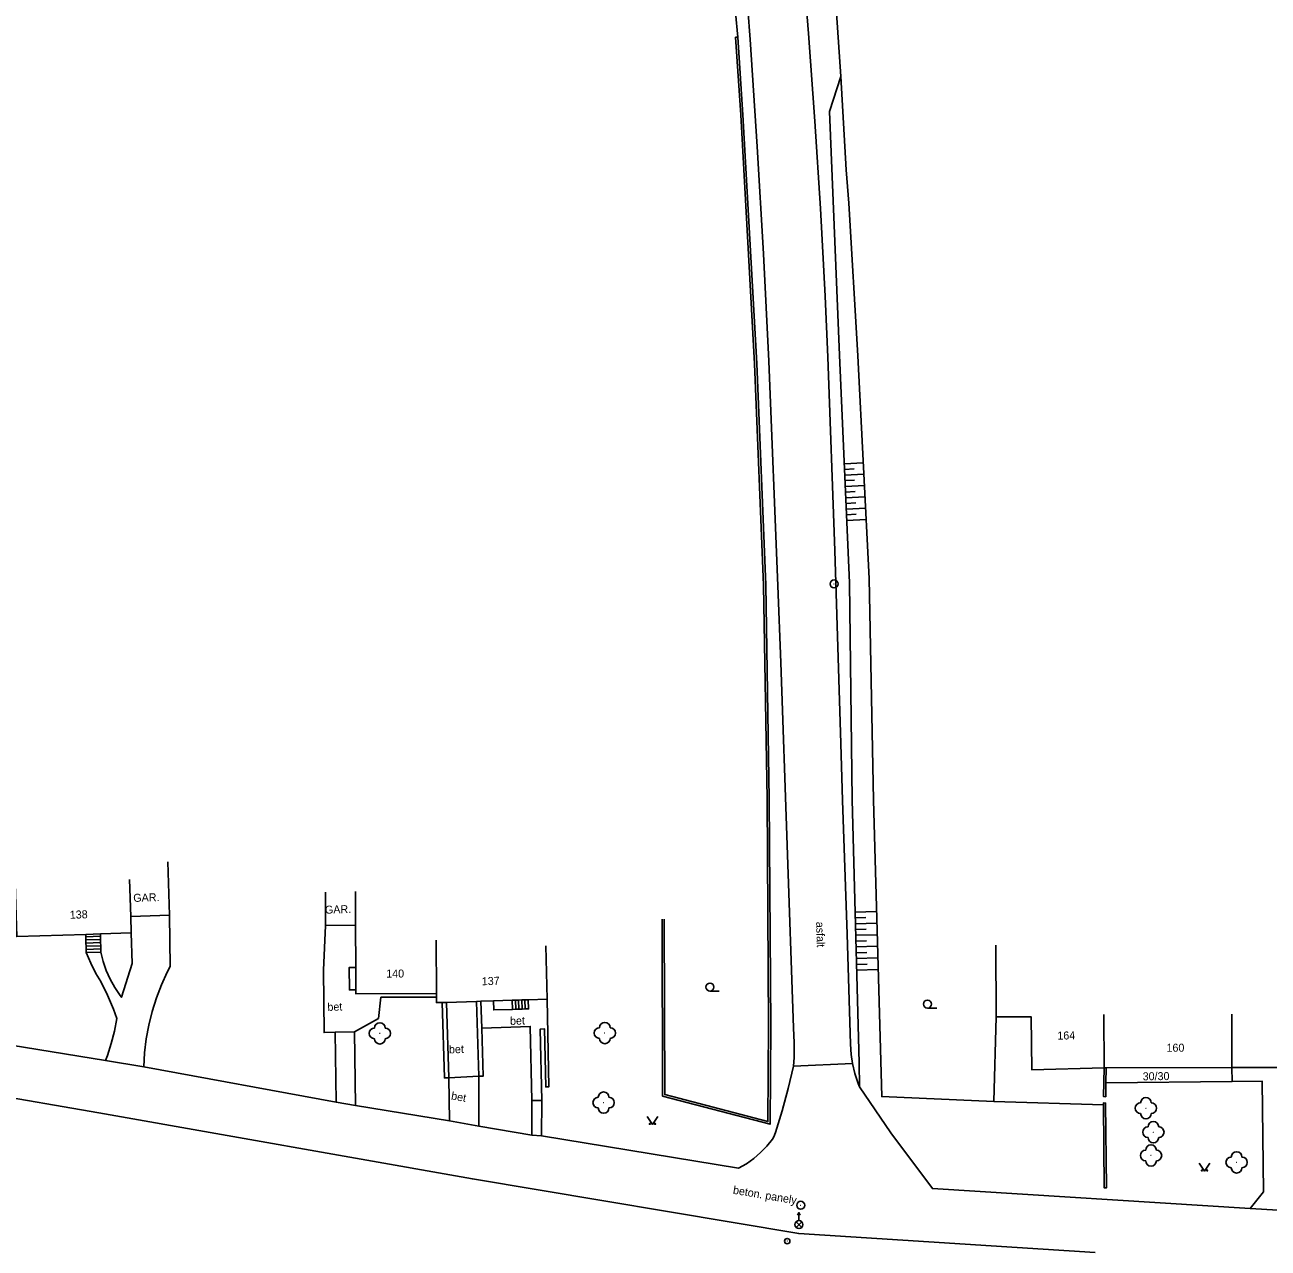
# Model space of a CAD drawing. Extents: x -544674 to -541478, y -1199076 to -1195527.
# Drawn here: x -541857.3 to -541740.8, y -1198957.3 to -1198842.7 of the extents above; entities that cross this region are included whole.
import ezdxf

# ---------------------------------------------------------------- set-up
doc = ezdxf.new("R2010")
doc.units = 0
for name, color, linetype in [('BUDOVY_MĚŘ', 7, 'Continuous'), ('MAP_ZN_BP', 7, 'Continuous'), ('POMOC_POPIS', 7, 'Continuous'), ('ROZHRANÍ_PLOCH', 7, 'Continuous'), ('VÝŠKOPIS', 7, 'Continuous'), ('ZELEŇ', 7, 'Continuous'), ('ZN_BP', 7, 'Continuous'), ('ZN_DOPLŇKOVÉ', 7, 'Continuous'), ('ZN_KULTUR', 7, 'Continuous'), ('Č_POPIS_ORIENT', 7, 'Continuous')]:
    doc.layers.add(name, color=color, linetype=linetype)

msp = doc.modelspace()

# ---------------------------------------------------------------- linework, layer by layer
at = {"layer": 'BUDOVY_MĚŘ'}
for points in [[(-541843.75, -1198926.15), (-541843.91, -1198921.15)], [(-541858.22, -1198923.14), (-541858.06, -1198928.14), (-541851.6, -1198927.94)], [(-541847.38, -1198926.26), (-541847.49, -1198922.8)], [(-541826.31, -1198927.09), (-541826.32, -1198923.92)], [(-541829.12, -1198924), (-541829.12, -1198927.1)], [(-541847.38, -1198926.26), (-541843.75, -1198926.15)], [(-541847.33, -1198927.8), (-541847.38, -1198926.26)], [(-541829.12, -1198927.1), (-541826.31, -1198927.09)], [(-541826.3, -1198931.04), (-541826.31, -1198927.09)], [(-541851.6, -1198927.94), (-541850.22, -1198927.89)], [(-541850.22, -1198927.89), (-541847.33, -1198927.8)], [(-541818.75, -1198928.48), (-541818.74, -1198933.48)], [(-541808.5, -1198929.02), (-541808.35, -1198934.02)], [(-541766.33, -1198928.95), (-541766.28, -1198935.67), (-541763, -1198935.67), (-541762.96, -1198940.62), (-541756.18, -1198940.46)], [(-541826.3, -1198933.14), (-541826.3, -1198931.04)], [(-541818.74, -1198933.48), (-541826.3, -1198933.5), (-541826.3, -1198933.14)], [(-541818.74, -1198933.83), (-541818.74, -1198933.48)], [(-541818.2, -1198934.32), (-541818.74, -1198934.34), (-541818.74, -1198933.83)], [(-541817.8, -1198934.31), (-541818.2, -1198934.32)], [(-541814.97, -1198934.22), (-541817.8, -1198934.31)], [(-541814.57, -1198934.21), (-541814.97, -1198934.22)], [(-541813.39, -1198934.17), (-541814.57, -1198934.21)], [(-541811.64, -1198934.12), (-541813.39, -1198934.17)], [(-541811.34, -1198934.11), (-541811.64, -1198934.12)], [(-541811.04, -1198934.1), (-541811.34, -1198934.11)], [(-541810.74, -1198934.09), (-541811.04, -1198934.1)], [(-541810.44, -1198934.08), (-541810.74, -1198934.09)], [(-541810.14, -1198934.07), (-541810.44, -1198934.08)], [(-541808.35, -1198934.02), (-541810.14, -1198934.07)], [(-541756.2, -1198935.46), (-541756.18, -1198940.46)], [(-541744.2, -1198940.41), (-541744.22, -1198935.41)], [(-541756.18, -1198940.46), (-541755.98, -1198940.46)], [(-541755.98, -1198940.46), (-541744.2, -1198940.41)]]:
    msp.add_lwpolyline(points, dxfattribs=at)
at = {"layer": 'MAP_ZN_BP'}
for centre, radius in [((-541781.48, -1198895.1), 0.375), ((-541781.48, -1198895.1), 0.0005), ((-541784.6, -1198953.33), 0.375), ((-541784.6, -1198953.33), 0.0005)]:
    msp.add_circle(centre, radius, dxfattribs=at)
at = {"layer": 'ROZHRANÍ_PLOCH'}
for points in [[(-541793.34, -1198800.21), (-541793.06, -1198802.9), (-541789.99, -1198835.43), (-541789.35, -1198844.08), (-541788.68, -1198854.12), (-541788.1, -1198864.17), (-541787.59, -1198874.22), (-541786.75, -1198895.27), (-541786.48, -1198902.47), (-541785.27, -1198936.71), (-541785.21, -1198938.09), (-541785.23, -1198939.47), (-541785.28, -1198940.29)], [(-541785.27, -1198827.4), (-541784.92, -1198831.32), (-541784.54, -1198835.33), (-541783.86, -1198843.52), (-541783.27, -1198851.72), (-541782.75, -1198859.92), (-541782.31, -1198868.13), (-541782.05, -1198873.86), (-541781.41, -1198891.95), (-541780.84, -1198910.05), (-541780.69, -1198915.38), (-541780.25, -1198927.91), (-541779.95, -1198938.23), (-541779.87, -1198939.2), (-541779.74, -1198940.04)], [(-541843.75, -1198926.15), (-541843.7, -1198930.95), (-541843.96, -1198931.47), (-541844.51, -1198932.67), (-541844.97, -1198933.9), (-541845.37, -1198935.16), (-541845.68, -1198936.44), (-541845.92, -1198937.74), (-541846.08, -1198939.04), (-541846.16, -1198940.36)], [(-541829.12, -1198927.1), (-541829.32, -1198931.31), (-541829.27, -1198937.15), (-541828.22, -1198937.12)], [(-541851.6, -1198927.94), (-541851.6, -1198928.16)], [(-541851.6, -1198928.16), (-541850.22, -1198928.11)], [(-541851.6, -1198928.16), (-541851.59, -1198928.46)], [(-541851.59, -1198928.46), (-541850.21, -1198928.41)], [(-541851.59, -1198928.46), (-541851.58, -1198928.75)], [(-541850.22, -1198927.89), (-541850.22, -1198928.11)], [(-541850.22, -1198928.11), (-541850.21, -1198928.41)], [(-541850.21, -1198928.41), (-541850.2, -1198928.71)], [(-541847.33, -1198927.8), (-541847.25, -1198930.67), (-541848.25, -1198933.83), (-541848.38, -1198933.66), (-541848.88, -1198932.92), (-541849.32, -1198932.14), (-541849.68, -1198931.32), (-541849.96, -1198930.48), (-541850.17, -1198929.61)], [(-541851.58, -1198928.75), (-541850.2, -1198928.71)], [(-541851.58, -1198928.75), (-541851.57, -1198929.05)], [(-541851.57, -1198929.05), (-541850.19, -1198929.01)], [(-541851.57, -1198929.05), (-541851.56, -1198929.35)], [(-541851.56, -1198929.35), (-541850.18, -1198929.31)], [(-541851.56, -1198929.35), (-541851.55, -1198929.65)], [(-541851.55, -1198929.65), (-541850.17, -1198929.61)], [(-541851.55, -1198929.65), (-541851.13, -1198930.64), (-541850.64, -1198931.6), (-541850.18, -1198932.37), (-541849.56, -1198933.64), (-541849.01, -1198934.94), (-541848.68, -1198935.83), (-541848.9, -1198937.01), (-541849.2, -1198938.17), (-541849.57, -1198939.3), (-541849.75, -1198939.77)], [(-541850.2, -1198928.71), (-541850.19, -1198929.01)], [(-541850.19, -1198929.01), (-541850.18, -1198929.31)], [(-541850.18, -1198929.31), (-541850.17, -1198929.61)], [(-541826.3, -1198933.14), (-541826.89, -1198933.14), (-541826.9, -1198931.04), (-541826.3, -1198931.04)], [(-541882.65, -1198934.11), (-541862.46, -1198937.69), (-541849.75, -1198939.77)], [(-541826.42, -1198937.06), (-541824.16, -1198935.81), (-541823.94, -1198933.84), (-541818.74, -1198933.83)], [(-541811.61, -1198934.97), (-541813.36, -1198935.02), (-541813.39, -1198934.17)], [(-541811.64, -1198934.12), (-541811.61, -1198934.97)], [(-541811.34, -1198934.11), (-541811.31, -1198934.96)], [(-541811.04, -1198934.1), (-541811.01, -1198934.95)], [(-541810.74, -1198934.09), (-541810.71, -1198934.94)], [(-541810.44, -1198934.08), (-541810.41, -1198934.93)], [(-541810.14, -1198934.07), (-541810.11, -1198934.92), (-541810.41, -1198934.93)], [(-541808.35, -1198934.02), (-541808.2, -1198942.22), (-541808.5, -1198942.23), (-541808.6, -1198936.8), (-541809.01, -1198936.81), (-541808.86, -1198943.52)], [(-541906.02, -1198935.08), (-541893.74, -1198937.16), (-541850.38, -1198944.67), (-541815.36, -1198950.86), (-541784.79, -1198955.98), (-541757.03, -1198957.75)], [(-541811.31, -1198934.96), (-541811.61, -1198934.97)], [(-541811.01, -1198934.95), (-541811.31, -1198934.96)], [(-541810.71, -1198934.94), (-541811.01, -1198934.95)], [(-541810.41, -1198934.93), (-541810.71, -1198934.94)], [(-541814.49, -1198936.72), (-541809.94, -1198936.57), (-541809.79, -1198943.51)], [(-541828.22, -1198937.12), (-541826.42, -1198937.06)], [(-541828.12, -1198943.65), (-541828.22, -1198937.12)], [(-541826.32, -1198943.97), (-541826.42, -1198937.06)], [(-541849.75, -1198939.77), (-541846.16, -1198940.36)], [(-541779.74, -1198940.04), (-541785.28, -1198940.29)], [(-541779.74, -1198940.04), (-541779.52, -1198940.98), (-541779.21, -1198941.91), (-541779.09, -1198942.22), (-541776.15, -1198946.54), (-541772.27, -1198951.76), (-541742.48, -1198953.63)], [(-541846.16, -1198940.36), (-541828.12, -1198943.65)], [(-541817.59, -1198941.39), (-541814.76, -1198941.24)], [(-541817.52, -1198945.43), (-541817.59, -1198941.39)], [(-541814.76, -1198941.24), (-541814.76, -1198945.92)], [(-541785.28, -1198940.29), (-541785.77, -1198942.39), (-541786.34, -1198944.47), (-541786.98, -1198946.52), (-541787.11, -1198946.9), (-541787.26, -1198947.12), (-541787.78, -1198947.78), (-541788.37, -1198948.39), (-541789, -1198948.94), (-541789.69, -1198949.43), (-541790.42, -1198949.85), (-541808.88, -1198946.82)], [(-541744.19, -1198941.72), (-541744.2, -1198940.41)], [(-541744.2, -1198940.41), (-541738.8, -1198940.43)], [(-541744.19, -1198941.72), (-541756.01, -1198941.86)], [(-541742.48, -1198953.63), (-541741.24, -1198952.06), (-541741.38, -1198941.69), (-541744.19, -1198941.72)], [(-541828.12, -1198943.65), (-541826.32, -1198943.97)], [(-541809.79, -1198943.51), (-541809.81, -1198946.77)], [(-541809.79, -1198943.51), (-541808.86, -1198943.52)], [(-541808.88, -1198946.82), (-541808.86, -1198943.52)], [(-541826.32, -1198943.97), (-541817.52, -1198945.43)], [(-541817.52, -1198945.43), (-541814.76, -1198945.92)], [(-541814.76, -1198945.92), (-541809.81, -1198946.77)], [(-541809.81, -1198946.77), (-541808.88, -1198946.82)], [(-541737.24, -1198953.95), (-541742.48, -1198953.63)]]:
    msp.add_lwpolyline(points, dxfattribs=at)
at = {"layer": 'VÝŠKOPIS'}
for points in [[(-541780.51, -1198883.83), (-541778.75, -1198883.74)], [(-541780.49, -1198884.36), (-541779.61, -1198884.32)], [(-541780.47, -1198884.9), (-541778.7, -1198884.81)], [(-541780.44, -1198885.42), (-541779.56, -1198885.38)], [(-541780.42, -1198885.96), (-541778.64, -1198885.87)], [(-541780.4, -1198886.49), (-541779.51, -1198886.45)], [(-541780.37, -1198887.02), (-541778.59, -1198886.93)], [(-541780.35, -1198887.55), (-541779.45, -1198887.51)], [(-541780.32, -1198888.09), (-541778.54, -1198888)], [(-541780.3, -1198888.61), (-541779.4, -1198888.57)], [(-541780.28, -1198889.15), (-541778.48, -1198889.06)], [(-541779.51, -1198925.85), (-541777.5, -1198925.79)], [(-541779.5, -1198926.39), (-541778.49, -1198926.37)], [(-541779.48, -1198926.94), (-541777.47, -1198926.88)], [(-541779.47, -1198927.48), (-541778.46, -1198927.46)], [(-541779.45, -1198928.03), (-541777.44, -1198927.97)], [(-541779.44, -1198928.57), (-541778.43, -1198928.55)], [(-541779.43, -1198929.12), (-541777.41, -1198929.06)], [(-541779.41, -1198929.66), (-541778.4, -1198929.64)], [(-541779.4, -1198930.21), (-541777.38, -1198930.15)], [(-541779.38, -1198930.75), (-541778.37, -1198930.73)], [(-541779.37, -1198931.3), (-541777.34, -1198931.24)]]:
    msp.add_lwpolyline(points, dxfattribs=at)
at = {"layer": 'ZELEŇ'}
for centre in [(-541824.04, -1198937.22), (-541802.96, -1198937.19), (-541803.07, -1198943.71), (-541752.26, -1198944.23), (-541751.56, -1198946.48), (-541751.78, -1198948.66), (-541743.76, -1198949.31)]:
    msp.add_circle(centre, 0.0005, dxfattribs=at)
for centre, start, end in [((-541824.54, -1198937.22), 89.99999, 269.99999), ((-541824.04, -1198936.72), 0, 179.99999), ((-541823.54, -1198937.22), 270, 89.99999), ((-541803.46, -1198937.19), 89.99999, 269.99999), ((-541802.96, -1198936.69), 0, 179.99999), ((-541802.46, -1198937.19), 270, 89.99999), ((-541824.04, -1198937.72), 179.99999, 359.99999), ((-541802.96, -1198937.69), 179.99999, 359.99999), ((-541803.57, -1198943.71), 89.99999, 269.99999), ((-541803.07, -1198943.21), 0, 179.99999), ((-541802.57, -1198943.71), 270, 89.99999), ((-541752.76, -1198944.23), 89.99999, 269.99999), ((-541752.26, -1198943.73), 0, 179.99999), ((-541751.76, -1198944.23), 270, 89.99999), ((-541803.07, -1198944.21), 179.99999, 359.99999), ((-541752.26, -1198944.73), 179.99999, 359.99999), ((-541752.06, -1198946.48), 89.99999, 269.99999), ((-541751.56, -1198945.98), 0, 179.99999), ((-541751.06, -1198946.48), 270, 89.99999), ((-541751.56, -1198946.98), 179.99999, 359.99999), ((-541752.28, -1198948.66), 89.99999, 269.99999), ((-541751.78, -1198948.16), 0, 179.99999), ((-541751.28, -1198948.66), 270, 89.99999), ((-541743.76, -1198948.81), 0, 179.99999), ((-541751.78, -1198949.16), 179.99999, 359.99999), ((-541744.26, -1198949.31), 89.99999, 269.99999), ((-541743.26, -1198949.31), 270, 89.99999), ((-541743.76, -1198949.81), 179.99999, 359.99999)]:
    msp.add_arc(centre, 0.5, start, end, dxfattribs=at)
at = {"layer": 'ZN_BP'}
for p, q in [((-541784.77, -1198954.765), (-541784.77, -1198954.015)), ((-541785.035, -1198955.404), (-541784.506, -1198954.876)), ((-541784.506, -1198955.408), (-541785.035, -1198954.876))]:
    msp.add_line(p, q, dxfattribs=at)
msp.add_lwpolyline([(-541784.895, -1198954.265), (-541784.77, -1198954.015), (-541784.645, -1198954.265)], dxfattribs=at)
for centre, radius in [((-541784.77, -1198955.14), 0.375), ((-541785.87, -1198956.69), 0.25), ((-541785.87, -1198956.69), 0.0005)]:
    msp.add_circle(centre, radius, dxfattribs=at)
at = {"layer": 'ZN_DOPLŇKOVÉ'}
for points in [[(-541780.35, -1198856.29), (-541780.86, -1198847.53), (-541781.67, -1198835.58), (-541782.33, -1198826.8)], [(-541790.5, -1198843.85), (-541790.71, -1198841.54)], [(-541790.5, -1198843.85), (-541790.03, -1198851.14), (-541788.73, -1198874.45), (-541787.88, -1198895.19), (-541787.56, -1198915.26), (-541787.41, -1198936.47), (-541787.48, -1198945.74), (-541797.55, -1198943.1), (-541797.6, -1198926.52)], [(-541797.4, -1198926.52), (-541797.35, -1198942.95), (-541787.68, -1198945.48), (-541787.61, -1198936.47), (-541787.76, -1198915.26), (-541788.08, -1198895.2), (-541788.93, -1198874.46), (-541790.23, -1198851.15), (-541790.7, -1198843.86), (-541790.5, -1198843.85)], [(-541779.09, -1198942.22), (-541779.14, -1198939.97), (-541779.79, -1198915.34), (-541780.02, -1198895.01), (-541780.96, -1198873.65), (-541781.91, -1198850.81), (-541780.86, -1198847.53)], [(-541780.35, -1198856.29), (-541780.1, -1198859.43)], [(-541766.52, -1198943.59), (-541777.01, -1198943.14), (-541777.79, -1198915.37), (-541778.2, -1198894.59), (-541779.26, -1198873.71), (-541780.1, -1198859.43)], [(-541817.59, -1198941.39), (-541817.99, -1198941.4), (-541818.2, -1198934.32)], [(-541817.8, -1198934.31), (-541817.59, -1198941.39)], [(-541814.97, -1198934.22), (-541814.76, -1198941.24)], [(-541814.49, -1198936.72), (-541814.57, -1198934.21)], [(-541814.76, -1198941.24), (-541814.36, -1198941.23), (-541814.49, -1198936.72)], [(-541766.52, -1198943.59), (-541766.28, -1198935.67)], [(-541756.18, -1198940.46), (-541756.23, -1198943.14), (-541756.03, -1198943.15), (-541756.01, -1198941.86)], [(-541756.01, -1198941.86), (-541755.98, -1198940.46)], [(-541756.24, -1198943.93), (-541766.52, -1198943.59)], [(-541756.24, -1198943.93), (-541756.16, -1198951.7), (-541755.96, -1198951.7), (-541756.04, -1198943.75), (-541756.24, -1198943.74), (-541756.24, -1198943.93)]]:
    msp.add_lwpolyline(points, dxfattribs=at)
at = {"layer": 'ZN_KULTUR'}
for p, q in [((-541793.11, -1198933.255), (-541792.235, -1198933.255)), ((-541772.73, -1198934.845), (-541771.855, -1198934.845))]:
    msp.add_line(p, q, dxfattribs=at)
for points in [[(-541798.99, -1198945), (-541798.49, -1198945.75), (-541797.99, -1198945)], [(-541747.26, -1198949.37), (-541746.76, -1198950.12), (-541746.26, -1198949.37)]]:
    msp.add_lwpolyline(points, dxfattribs=at)
for centre, radius in [((-541793.11, -1198932.88), 0.375), ((-541772.73, -1198934.47), 0.375), ((-541798.74, -1198945.7), 0.05), ((-541798.24, -1198945.7), 0.05), ((-541747.01, -1198950.07), 0.05), ((-541746.51, -1198950.07), 0.05)]:
    msp.add_circle(centre, radius, dxfattribs=at)

# ---------------------------------------------------------------- texts
at = {"layer": 'POMOC_POPIS'}
for s, rotation, p in [('GAR.', 1.82, (-541847.13, -1198924.9)), ('GAR.', 1.82, (-541829.17, -1198926.01)), ('asfalt', 271.97997, (-541783.17, -1198926.77)), ('bet', 1.87002, (-541828.94, -1198935.12)), ('bet', 1.97, (-541811.83, -1198936.43)), ('bet', 1.97, (-541817.55, -1198939.1)), ('30/30', 0.65999, (-541752.56, -1198941.62)), ('bet', 349.93002, (-541817.4, -1198943.41)), ('beton. panely', 350.48997, (-541790.99, -1198952.24))]:
    msp.add_text(s, height=0.75, rotation=rotation, dxfattribs=at).set_placement(p)
at = {"layer": 'Č_POPIS_ORIENT'}
for s, rotation, p in [('138', 1.80997, (-541853.08, -1198926.48)), ('140', 0.15, (-541823.44, -1198931.99)), ('137', 1.74002, (-541814.48, -1198932.71)), ('164', 1.35, (-541760.55, -1198937.81)), ('160', 0.24001, (-541750.33, -1198938.94))]:
    msp.add_text(s, height=0.75, rotation=rotation, dxfattribs=at).set_placement(p)

doc.saveas('drawing.dxf')
